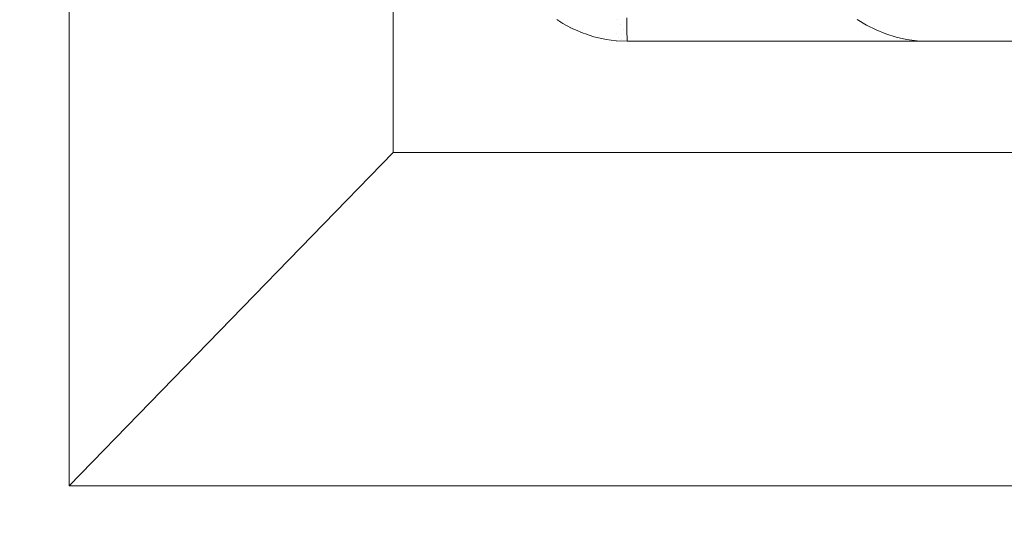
# Model space of a CAD drawing. Header units: inches. Extents: x -412 to -304, y -62 to 18.
# Tile 317 of 656: x -354.5721 to -354.3977, y -29.7096 to -29.6179. Entities that reach past the tile are written whole.
import ezdxf

# ---------------------------------------------------------------- set-up
doc = ezdxf.new("R2010")
doc.units = ezdxf.units.IN
doc.header["$LTSCALE"] = 32
doc.header["$MEASUREMENT"] = 0
for name, color, linetype, lineweight in [('Black', 7, 'Continuous', 18), ('Drawing', 7, 'Continuous', 18), ('GDSPowerModule-White', 7, 'Continuous', 13), ('None', 7, 'Continuous', 18), ('SolidLine', 7, 'Continuous', 15), ('Wood_1-H', 7, 'Continuous', 13)]:
    doc.layers.add(name, color=color, linetype=linetype, lineweight=lineweight)

# ---------------------------------------------------------------- blocks, each defined once
blk = doc.blocks.new('Group-20')
at = {"layer": 'Black'}
for points in [[(-34.54794, 16.53613, 28.9791), (34.54794, 16.53613, 28.9791), (34.54794, -16.53613, 28.9791), (-34.54794, -16.53613, 28.9791)], [(-34.54794, 16.53613, 27.70079), (34.54794, 16.53613, 27.70079), (34.54794, -16.53613, 27.70079), (-34.54794, -16.53613, 27.70079)]]:
    blk.add_3dface(points, dxfattribs=at)
at = {"layer": 'Wood_1-H'}
for points in [[(-35.96494, 17.95313, 28.99879), (35.96494, 17.95313, 28.99879), (35.96494, -17.95313, 28.99879), (-35.96494, -17.95313, 28.99879)], [(-35.96494, 17.95313, 28.9791), (35.96494, 17.95313, 28.9791), (35.96494, -17.95313, 28.9791), (-35.96494, -17.95313, 28.9791)]]:
    blk.add_3dface(points, dxfattribs=at)
blk = doc.blocks.new('MpHtAdjTrough-1095 (3D)')
at = {"layer": 'Black'}
for points in [[(-17.3622, 7.15669, -4.03907), (17.3622, 7.15669, -4.03907), (17.3622, 2.59974, -4.03907), (-17.3622, 2.59974, -4.03907)], [(17.3622, 7.15669, -3.97923), (-17.3622, 7.15669, -3.97923), (-17.3622, 2.61996, -3.97923), (17.3622, 2.61996, -3.97923)]]:
    blk.add_3dface(points, dxfattribs=at)
blk = doc.blocks.new('MP-Hardwire (3D)')
at = {"layer": 'Black'}
for points, invisible_edges in [([(5.42778, 0.76766), (5.42778, 0.82644), (-6.79613, 0.58065), (-6.79613, 0.36411)], 10), ([(-6.57222, 0.82644, -1.496), (-2.60505, 0.51184, -1.496), (-3.78398, 0.4331, -1.496), (-4.13831, 0.4331, -1.496)], 11), ([(-4.13831, 0.4331, -1.496), (-4.13831, -0.43305, -1.496), (-6.57222, -0.47242, -1.496), (-6.57222, 0.82644, -1.496)], 10), ([(5.42778, 0.76766), (-6.89244, -0.27599), (-6.88472, -0.27565)], 9), ([(-6.79748, 0.34873), (-6.89244, -0.27599), (5.42778, 0.76766)], 11), ([(-6.88472, -0.27565), (5.66357, 0.31982), (5.66, 0.32668), (5.42778, 0.76766)], 13), ([(5.42778, 0.76766), (-6.79647, 0.35639), (-6.79748, 0.34873)], 9), ([(-6.79613, 0.36411), (-6.79647, 0.35639), (5.42778, 0.76766)], 10)]:
    blk.add_3dface(points, dxfattribs=dict(at, invisible_edges=invisible_edges))
for points in [[(-3.78398, 0.4331, -1.496), (-3.78398, 0.4331, -1.06471), (-4.13831, 0.4331, -1.06471), (-4.13831, 0.4331, -1.496)], [(-4.13831, 0.4331, -1.496), (-4.13831, 0.4331, -1.06471), (-4.13831, -0.43305, -1.06471), (-4.13831, -0.43305, -1.496)], [(-4.13831, -0.43305, -1.06471), (-4.13831, 0.4331, -1.06471), (-3.78398, 0.4331, -1.06471), (-3.78398, -0.43305, -1.06471)]]:
    blk.add_3dface(points, dxfattribs=at)
at = {"layer": 'GDSPowerModule-White'}
for points in [[(-4.13831, -0.43305, -1.57474), (-4.19736, -0.49044, -1.496), (-4.19736, 0.49049, -1.496), (-4.13831, 0.4331, -1.57474)], [(-4.13831, 0.4331, -1.57474), (-4.19736, 0.49049, -1.496), (-3.72492, 0.49049, -1.496), (-3.78398, 0.4331, -1.57474)], [(-4.13831, 0.4331, -1.496), (-4.13831, -0.43305, -1.496), (-4.13831, -0.43305, -1.57474), (-4.13831, 0.4331, -1.57474)], [(-3.78398, 0.4331, -1.496), (-4.13831, 0.4331, -1.496), (-4.13831, 0.4331, -1.57474), (-3.78398, 0.4331, -1.57474)]]:
    blk.add_3dface(points, dxfattribs=at)
for points, invisible_edges in [([(-4.19736, 0.49049, -1.496), (-4.19736, -0.49044, -1.496), (-4.13831, -0.43305, -1.496), (-4.13831, 0.4331, -1.496)], 10), ([(-4.13831, 0.4331, -1.496), (-3.78398, 0.4331, -1.496), (-3.72492, 0.49049, -1.496), (-4.19736, 0.49049, -1.496)], 10), ([(-4.11428, 0.40519, -1.48802), (-4.11539, 0.40352, -1.48847), (-4.11546, 0.40305, -1.48657), (-4.11476, 0.40411, -1.48629)], 11), ([(-4.11408, 0.40556, -1.48993), (-4.11518, 0.4039, -1.49037), (-4.11539, 0.40352, -1.48847), (-4.11428, 0.40519, -1.48802)], 15), ([(-4.11373, 0.40454, -1.496), (-4.1146, 0.40293, -1.49643), (-4.11525, 0.40275, -1.4946), (-4.11435, 0.40442, -1.49415)], 15), ([(-4.11376, 0.40583, -1.49183), (-4.11483, 0.4042, -1.49227), (-4.11518, 0.4039, -1.49037), (-4.11408, 0.40556, -1.48993)], 15), ([(-4.1133, 0.406, -1.49372), (-4.11435, 0.40442, -1.49415), (-4.11483, 0.4042, -1.49227), (-4.11376, 0.40583, -1.49183)], 15), ([(-4.11539, 0.40352, -1.48847), (-4.11633, 0.40176, -1.48894), (-4.11641, 0.40128, -1.48705), (-4.11576, 0.40249, -1.48672)], 11), ([(-4.11518, 0.4039, -1.49037), (-4.11612, 0.40216, -1.49084), (-4.11633, 0.40176, -1.48894), (-4.11539, 0.40352, -1.48847)], 15), ([(-4.11483, 0.4042, -1.49227), (-4.11575, 0.40249, -1.49273), (-4.11612, 0.40216, -1.49084), (-4.11518, 0.4039, -1.49037)], 15), ([(-4.1146, 0.40293, -1.49643), (-4.11533, 0.40124, -1.49688), (-4.11599, 0.40101, -1.49506), (-4.11525, 0.40275, -1.4946)], 15), ([(-4.11546, 0.40305, -1.48657), (-4.11577, 0.34928, -1.2881), (-4.11477, 0.3509, -1.28766)], 9), ([(-4.11546, 0.40305, -1.48657), (-4.11576, 0.40249, -1.48672), (-4.11577, 0.34928, -1.2881)], 10), ([(-4.11576, 0.40249, -1.48672), (-4.11546, 0.40305, -1.48657), (-4.11539, 0.40352, -1.48847)], 10), ([(-4.11435, 0.40442, -1.49415), (-4.11525, 0.40275, -1.4946), (-4.11575, 0.40249, -1.49273), (-4.11483, 0.4042, -1.49227)], 15), ([(-4.11477, 0.3509, -1.28766), (-4.11476, 0.40411, -1.48629), (-4.11546, 0.40305, -1.48657)], 9), ([(-4.11383, 0.40303, -1.49822), (-4.11452, 0.40141, -1.49865), (-4.11533, 0.40124, -1.49688), (-4.1146, 0.40293, -1.49643)], 15), ([(-4.11633, 0.40176, -1.48894), (-4.11712, 0.39992, -1.48943), (-4.1172, 0.39944, -1.48754), (-4.11662, 0.4008, -1.48718)], 11), ([(-4.11612, 0.40216, -1.49084), (-4.11689, 0.40034, -1.49132), (-4.11712, 0.39992, -1.48943), (-4.11633, 0.40176, -1.48894)], 15), ([(-4.11575, 0.40249, -1.49273), (-4.11652, 0.40071, -1.4932), (-4.11689, 0.40034, -1.49132), (-4.11612, 0.40216, -1.49084)], 15), ([(-4.11641, 0.40128, -1.48705), (-4.11663, 0.34759, -1.28855), (-4.11577, 0.34928, -1.2881)], 9), ([(-4.11641, 0.40128, -1.48705), (-4.11662, 0.4008, -1.48718), (-4.11663, 0.34759, -1.28855)], 10), ([(-4.11662, 0.4008, -1.48718), (-4.11641, 0.40128, -1.48705), (-4.11633, 0.40176, -1.48894)], 10), ([(-4.11533, 0.40124, -1.49688), (-4.11589, 0.3995, -1.49735), (-4.11658, 0.39921, -1.49554), (-4.11599, 0.40101, -1.49506)], 15), ([(-4.11525, 0.40275, -1.4946), (-4.11599, 0.40101, -1.49506), (-4.11652, 0.40071, -1.4932), (-4.11575, 0.40249, -1.49273)], 15), ([(-4.11577, 0.34928, -1.2881), (-4.11576, 0.40249, -1.48672), (-4.11641, 0.40128, -1.48705)], 9), ([(-4.11452, 0.40141, -1.49865), (-4.11507, 0.39974, -1.4991), (-4.11589, 0.3995, -1.49735), (-4.11533, 0.40124, -1.49688)], 15), ([(-4.11358, 0.40152, -1.50036), (-4.1141, 0.39993, -1.50079), (-4.11507, 0.39974, -1.4991), (-4.11452, 0.40141, -1.49865)], 15), ([(-4.11712, 0.39992, -1.48943), (-4.11774, 0.39803, -1.48994), (-4.11782, 0.39755, -1.48805), (-4.11733, 0.39905, -1.48765)], 11), ([(-4.11689, 0.40034, -1.49132), (-4.1175, 0.39847, -1.49183), (-4.11774, 0.39803, -1.48994), (-4.11712, 0.39992, -1.48943)], 15), ([(-4.11652, 0.40071, -1.4932), (-4.11712, 0.39887, -1.4937), (-4.1175, 0.39847, -1.49183), (-4.11689, 0.40034, -1.49132)], 15), ([(-4.1172, 0.39944, -1.48754), (-4.11734, 0.34583, -1.28902), (-4.11663, 0.34759, -1.28855)], 9), ([(-4.1172, 0.39944, -1.48754), (-4.11733, 0.39905, -1.48765), (-4.11734, 0.34583, -1.28902)], 10), ([(-4.11733, 0.39905, -1.48765), (-4.1172, 0.39944, -1.48754), (-4.11712, 0.39992, -1.48943)], 10), ([(-4.11663, 0.34759, -1.28855), (-4.11662, 0.4008, -1.48718), (-4.1172, 0.39944, -1.48754)], 9), ([(-4.11599, 0.40101, -1.49506), (-4.11658, 0.39921, -1.49554), (-4.11712, 0.39887, -1.4937), (-4.11652, 0.40071, -1.4932)], 15), ([(-4.11589, 0.3995, -1.49735), (-4.1163, 0.39773, -1.49782), (-4.117, 0.39737, -1.49603), (-4.11658, 0.39921, -1.49554)], 15), ([(-4.11507, 0.39974, -1.4991), (-4.11546, 0.39804, -1.49956), (-4.1163, 0.39773, -1.49782), (-4.11589, 0.3995, -1.49735)], 15), ([(-4.1141, 0.39993, -1.50079), (-4.11447, 0.3983, -1.50122), (-4.11546, 0.39804, -1.49956), (-4.11507, 0.39974, -1.4991)], 15), ([(-4.11774, 0.39803, -1.48994), (-4.11818, 0.39609, -1.49046), (-4.11826, 0.3956, -1.48857), (-4.11789, 0.39724, -1.48813)], 11), ([(-4.1175, 0.39847, -1.49183), (-4.11794, 0.39656, -1.49234), (-4.11818, 0.39609, -1.49046), (-4.11774, 0.39803, -1.48994)], 15), ([(-4.11712, 0.39887, -1.4937), (-4.11755, 0.39698, -1.4942), (-4.11794, 0.39656, -1.49234), (-4.1175, 0.39847, -1.49183)], 15), ([(-4.11782, 0.39755, -1.48805), (-4.1179, 0.34402, -1.2895), (-4.11734, 0.34583, -1.28902)], 9), ([(-4.11782, 0.39755, -1.48805), (-4.11789, 0.39724, -1.48813), (-4.1179, 0.34402, -1.2895)], 10), ([(-4.11789, 0.39724, -1.48813), (-4.11782, 0.39755, -1.48805), (-4.11774, 0.39803, -1.48994)], 10), ([(-4.11734, 0.34583, -1.28902), (-4.11733, 0.39905, -1.48765), (-4.11782, 0.39755, -1.48805)], 9), ([(-4.11658, 0.39921, -1.49554), (-4.117, 0.39737, -1.49603), (-4.11755, 0.39698, -1.4942), (-4.11712, 0.39887, -1.4937)], 15), ([(-4.1163, 0.39773, -1.49782), (-4.11655, 0.39592, -1.49831), (-4.11726, 0.39551, -1.49654), (-4.117, 0.39737, -1.49603)], 15), ([(-4.11546, 0.39804, -1.49956), (-4.11569, 0.3963, -1.50002), (-4.11655, 0.39592, -1.49831), (-4.1163, 0.39773, -1.49782)], 15), ([(-4.11447, 0.3983, -1.50122), (-4.1147, 0.39665, -1.50166), (-4.11569, 0.3963, -1.50002), (-4.11546, 0.39804, -1.49956)], 15), ([(-4.11818, 0.39609, -1.49046), (-4.11845, 0.39413, -1.49098), (-4.11853, 0.39363, -1.4891), (-4.11829, 0.3954, -1.48862)], 11), ([(-4.11794, 0.39656, -1.49234), (-4.11821, 0.39461, -1.49286), (-4.11845, 0.39413, -1.49098), (-4.11818, 0.39609, -1.49046)], 15), ([(-4.11829, 0.3954, -1.48862), (-4.11826, 0.3956, -1.48857), (-4.11818, 0.39609, -1.49046)], 10), ([(-4.1179, 0.34402, -1.2895), (-4.11789, 0.39724, -1.48813), (-4.11826, 0.3956, -1.48857)], 9), ([(-4.11755, 0.39698, -1.4942), (-4.11781, 0.39507, -1.49472), (-4.11821, 0.39461, -1.49286), (-4.11794, 0.39656, -1.49234)], 15), ([(-4.117, 0.39737, -1.49603), (-4.11726, 0.39551, -1.49654), (-4.11781, 0.39507, -1.49472), (-4.11755, 0.39698, -1.4942)], 15), ([(-4.11655, 0.39592, -1.49831), (-4.11663, 0.3941, -1.4988), (-4.11734, 0.39363, -1.49704), (-4.11726, 0.39551, -1.49654)], 15), ([(-4.11569, 0.3963, -1.50002), (-4.11577, 0.39455, -1.50049), (-4.11663, 0.3941, -1.4988), (-4.11655, 0.39592, -1.49831)], 15), ([(-4.1147, 0.39665, -1.50166), (-4.11477, 0.39498, -1.50211), (-4.11577, 0.39455, -1.50049), (-4.11569, 0.3963, -1.50002)], 15), ([(-4.11845, 0.39413, -1.49098), (-4.11854, 0.39215, -1.49151), (-4.11862, 0.39164, -1.48963), (-4.11854, 0.39353, -1.48913)], 11), ([(-4.11821, 0.39461, -1.49286), (-4.1183, 0.39265, -1.49339), (-4.11854, 0.39215, -1.49151), (-4.11845, 0.39413, -1.49098)], 15), ([(-4.11854, 0.39353, -1.48913), (-4.11853, 0.39363, -1.4891), (-4.11845, 0.39413, -1.49098)], 10), ([(-4.1183, 0.34218, -1.29), (-4.11829, 0.3954, -1.48862), (-4.11853, 0.39363, -1.4891)], 9), ([(-4.11826, 0.3956, -1.48857), (-4.1183, 0.34218, -1.29), (-4.1179, 0.34402, -1.2895)], 9), ([(-4.11826, 0.3956, -1.48857), (-4.11829, 0.3954, -1.48862), (-4.1183, 0.34218, -1.29)], 10), ([(-4.11781, 0.39507, -1.49472), (-4.1179, 0.39314, -1.49523), (-4.1183, 0.39265, -1.49339), (-4.11821, 0.39461, -1.49286)], 15), ([(-4.11726, 0.39551, -1.49654), (-4.11734, 0.39363, -1.49704), (-4.1179, 0.39314, -1.49523), (-4.11781, 0.39507, -1.49472)], 15), ([(-4.11663, 0.3941, -1.4988), (-4.11655, 0.39228, -1.49928), (-4.11726, 0.39175, -1.49754), (-4.11734, 0.39363, -1.49704)], 15), ([(-4.11577, 0.39455, -1.50049), (-4.11569, 0.3928, -1.50096), (-4.11655, 0.39228, -1.49928), (-4.11663, 0.3941, -1.4988)], 15), ([(-4.11477, 0.39498, -1.50211), (-4.1147, 0.39332, -1.50256), (-4.11569, 0.3928, -1.50096), (-4.11577, 0.39455, -1.50049)], 15), ([(-4.11862, 0.39164, -1.48963), (-4.11862, 0.33842, -1.29101), (-4.11854, 0.3403, -1.2905), (-4.11854, 0.39353, -1.48913)], 4), ([(-4.11853, 0.39363, -1.4891), (-4.11854, 0.3403, -1.2905), (-4.1183, 0.34218, -1.29)], 9), ([(-4.11853, 0.39363, -1.4891), (-4.11854, 0.39353, -1.48913), (-4.11854, 0.3403, -1.2905)], 10), ([(-4.11853, 0.39165, -1.49169), (-4.11854, 0.39215, -1.49151), (-4.1183, 0.39265, -1.49339)], 11), ([(-4.1183, 0.39265, -1.49339), (-4.11826, 0.39167, -1.49373), (-4.11853, 0.39165, -1.49169)], 9), ([(-4.11826, 0.39167, -1.49373), (-4.1183, 0.39265, -1.49339), (-4.1179, 0.39314, -1.49523)], 11), ([(-4.1179, 0.39314, -1.49523), (-4.11784, 0.39168, -1.49562), (-4.11826, 0.39167, -1.49373)], 9), ([(-4.11782, 0.39168, -1.49574), (-4.1179, 0.39314, -1.49523), (-4.11734, 0.39363, -1.49704)], 11), ([(-4.11782, 0.39168, -1.49574), (-4.11784, 0.39168, -1.49562), (-4.1179, 0.39314, -1.49523)], 10), ([(-4.11734, 0.39363, -1.49704), (-4.11731, 0.39169, -1.49734), (-4.11782, 0.39168, -1.49574)], 9), ([(-4.11734, 0.39363, -1.49704), (-4.11726, 0.39175, -1.49754), (-4.11731, 0.39169, -1.49734)], 11), ([(-4.11641, 0.3917, -1.49961), (-4.11655, 0.39228, -1.49928), (-4.11569, 0.3928, -1.50096)], 11), ([(-4.11569, 0.3928, -1.50096), (-4.11546, 0.39171, -1.50144), (-4.11641, 0.3917, -1.49961)], 9), ([(-4.11546, 0.39171, -1.50144), (-4.11569, 0.3928, -1.50096), (-4.1147, 0.39332, -1.50256)], 11), ([(-4.1147, 0.39332, -1.50256), (-4.11448, 0.39172, -1.50298), (-4.11546, 0.39171, -1.50144)], 9), ([(-4.11862, 0.39164, -1.48963), (-4.11854, 0.39215, -1.49151), (-4.11853, 0.39165, -1.49165)], 3), ([(-4.11862, 0.39164, -1.48963), (-4.11853, 0.39165, -1.49165), (-4.11851, -0.00349, -1.49413)], 10), ([(-4.11851, -0.00349, -1.49413), (-4.11857, -0.00525, -1.49367), (-4.11862, 0.39164, -1.48963)], 10), ([(-4.11857, -0.00525, -1.49367), (-4.11862, -0.0112, -1.49212), (-4.11862, 0.39164, -1.48963)], 8), ([(-4.11862, -0.41455, -1.49276), (-4.11862, 0.33842, -1.29101), (-4.11862, 0.39164, -1.48963), (-4.11862, -0.0112, -1.49212)], 8), ([(-4.11853, 0.39165, -1.49169), (-4.11853, 0.39165, -1.49165), (-4.11854, 0.39215, -1.49151)], 10), ([(-4.11853, 0.39165, -1.49169), (-4.11826, 0.39167, -1.49373), (-4.11825, 0.00417, -1.49613)], 10), ([(-4.11825, 0.00417, -1.49613), (-4.11833, 0.00269, -1.49574), (-4.11853, 0.39165, -1.49169)], 10), ([(-4.11853, 0.39165, -1.49165), (-4.11853, 0.39165, -1.49169), (-4.11851, -0.00349, -1.49413)], 10), ([(-4.11833, 0.00269, -1.49574), (-4.11851, -0.00349, -1.49413), (-4.11853, 0.39165, -1.49169)], 10), ([(-4.11826, 0.39167, -1.49373), (-4.11784, 0.39168, -1.49562), (-4.1178, 0.01172, -1.49809)], 10), ([(-4.1178, 0.01172, -1.49809), (-4.1179, 0.0105, -1.49777), (-4.11826, 0.39167, -1.49373)], 10), ([(-4.1179, 0.0105, -1.49777), (-4.11825, 0.00417, -1.49613), (-4.11826, 0.39167, -1.49373)], 10), ([(-4.11784, 0.39168, -1.49562), (-4.11782, 0.39168, -1.49574), (-4.1178, 0.01172, -1.49809)], 10), ([(-4.11729, 0.01811, -1.49975), (-4.11782, 0.39168, -1.49574), (-4.11731, 0.39169, -1.49734)], 9), ([(-4.11729, 0.01811, -1.49975), (-4.1178, 0.01172, -1.49809), (-4.11782, 0.39168, -1.49574)], 10), ([(-4.11731, 0.39169, -1.49734), (-4.11726, 0.39175, -1.49754), (-4.11724, 0.39169, -1.49756)], 3), ([(-4.11731, 0.39169, -1.49734), (-4.11724, 0.39169, -1.49756), (-4.11729, 0.01811, -1.49975)], 10), ([(-4.11719, 0.01909, -1.50001), (-4.11729, 0.01811, -1.49975), (-4.11724, 0.39169, -1.49756)], 10), ([(-4.11726, 0.39175, -1.49754), (-4.11655, 0.39228, -1.49928), (-4.1172, 0.39169, -1.49771)], 11), ([(-4.1172, 0.39169, -1.49771), (-4.11724, 0.39169, -1.49756), (-4.11726, 0.39175, -1.49754)], 10), ([(-4.11724, 0.39169, -1.49756), (-4.1172, 0.39169, -1.49771), (-4.11719, 0.01909, -1.50001)], 10), ([(-4.11655, 0.39228, -1.49928), (-4.11648, 0.3917, -1.49944), (-4.1172, 0.39169, -1.49771)], 9), ([(-4.11651, 0.02546, -1.50167), (-4.1172, 0.39169, -1.49771), (-4.11648, 0.3917, -1.49944)], 9), ([(-4.11651, 0.02546, -1.50167), (-4.11719, 0.01909, -1.50001), (-4.1172, 0.39169, -1.49771)], 10), ([(-4.11641, 0.3917, -1.49961), (-4.11648, 0.3917, -1.49944), (-4.11655, 0.39228, -1.49928)], 10), ([(-4.1164, 0.02624, -1.50187), (-4.11651, 0.02546, -1.50167), (-4.11648, 0.3917, -1.49944)], 10), ([(-4.11648, 0.3917, -1.49944), (-4.11641, 0.3917, -1.49961), (-4.1164, 0.02624, -1.50187)], 10), ([(-4.11641, 0.3917, -1.49961), (-4.11546, 0.39171, -1.50144), (-4.11545, 0.03309, -1.50366)], 10), ([(-4.11545, 0.03309, -1.50366), (-4.11555, 0.03248, -1.5035), (-4.11641, 0.3917, -1.49961)], 10), ([(-4.11555, 0.03248, -1.5035), (-4.1164, 0.02624, -1.50187), (-4.11641, 0.3917, -1.49961)], 10), ([(-4.11444, 0.03913, -1.50523), (-4.11546, 0.39171, -1.50144), (-4.11448, 0.39172, -1.50298)], 9), ([(-4.11444, 0.03913, -1.50523), (-4.11545, 0.03309, -1.50366), (-4.11546, 0.39171, -1.50144)], 10), ([(-3.82728, 0.36124, -1.28489), (-4.095, 0.36124, -1.28489), (-4.11862, 0.33842, -1.29101), (-3.80366, 0.33842, -1.29101)], 14), ([(-4.1183, 0.34218, -1.29), (-4.11854, 0.3403, -1.2905), (-4.11862, 0.33842, -1.29101), (-4.095, 0.36124, -1.28489)], 12), ([(-4.095, 0.36124, -1.28489), (-4.1179, 0.34402, -1.2895), (-4.1183, 0.34218, -1.29)], 9), ([(-4.095, 0.36124, -1.28489), (-4.11734, 0.34583, -1.28902), (-4.1179, 0.34402, -1.2895)], 9), ([(-4.095, 0.36124, -1.28489), (-4.11577, 0.34928, -1.2881), (-4.11663, 0.34759, -1.28855), (-4.11734, 0.34583, -1.28902)], 9), ([(-4.095, 0.36124, -1.28489), (-4.11477, 0.3509, -1.28766), (-4.11577, 0.34928, -1.2881)], 9), ([(-4.11862, 0.33842, -1.29101), (-4.11862, -0.41455, -1.49276), (-3.80366, -0.41455, -1.49276), (-3.80366, 0.33842, -1.29101)], 10)]:
    blk.add_3dface(points, dxfattribs=dict(at, invisible_edges=invisible_edges))
blk = doc.blocks.new('Group-23')
at = {"layer": 'None'}
blk.add_blockref('Group-20', (0, 0), dxfattribs=at)
at = {"layer": 'SolidLine', "color": 7}
blk.add_blockref('MpHtAdjTrough-1095 (3D)', (0, 0, 27.70079), dxfattribs=at)
at = {"layer": 'SolidLine', "color": 7, "rotation": 180}
blk.add_blockref('MP-Hardwire (3D)', (0, 4, 27.70079), dxfattribs=at)
blk = doc.blocks.new('MP Ht Adju Rect Table (3D)')
at = {"layer": 'None'}
blk.add_blockref('Group-23', (0, 0), dxfattribs=at)
at = {"layer": 'Drawing', "color": 0, "flags": 1}
for tag in ['Tag', 'Catalog', 'Option1', 'Option2', 'Option3', 'Option4', 'Option5', 'Option6', 'Option7', 'Option8', 'Option9', 'Option10', 'Option11', 'Option12', 'Custom', 'FinishGroup', 'Discount', 'Item2', 'Item3', 'Item6', 'Item9', 'Item10', 'Item12', 'Item13', 'Item16', 'Item19', 'Item20', 'Item21', 'Item22', 'Item23', 'Item24', 'Item25', 'Item8', 'Item18', 'Item1', 'Item4', 'Item5', 'Item7', 'Item11', 'Item14', 'Item15', 'Item17']:
    blk.add_attdef(tag, (-16.60664, -46.53056), '', height=0.00709, dxfattribs=at)

msp = doc.modelspace()

# ---------------------------------------------------------------- block references
at = {"layer": 'Drawing', "rotation": 270}
msp.add_blockref('MP Ht Adju Rect Table (3D)', (-358.07283, -25.50309), dxfattribs=at)

doc.saveas('drawing.dxf')
